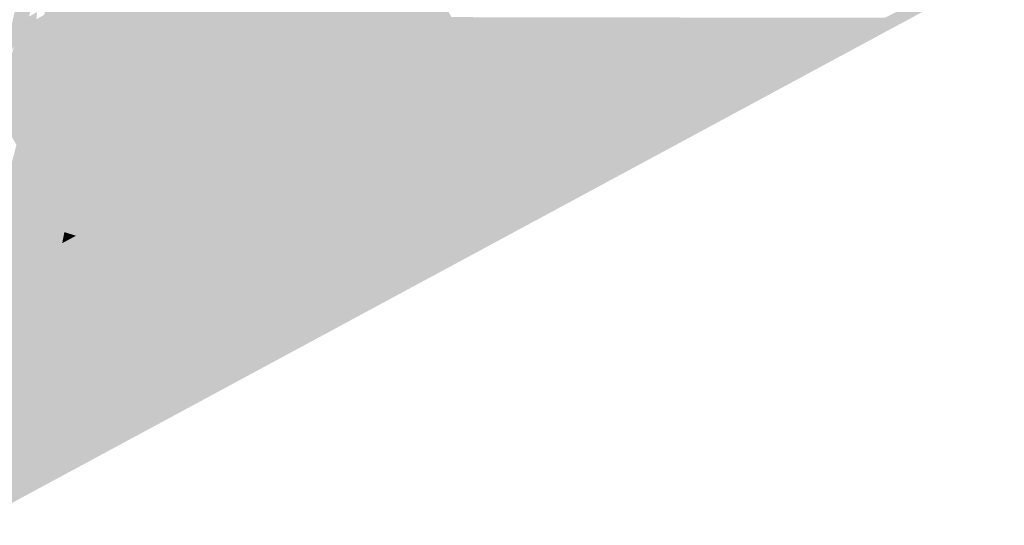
# Model space of a CAD drawing. Header units: metres. Extents: x 164696 to 183842, y 382615 to 387356.
# Tile 377 of 656: x 182634.96 to 182638.64, y 386597.95 to 386599.84. Entities that reach past the tile are written whole.
import ezdxf

# ---------------------------------------------------------------- set-up
doc = ezdxf.new("R2010")
doc.units = ezdxf.units.M
doc.layers.add('C3D-SURFACE_TINSURFACE', color=7, linetype='Continuous')

msp = doc.modelspace()

# ---------------------------------------------------------------- linework, layer by layer
at = {"layer": 'C3D-SURFACE_TINSURFACE', "color": 1, "linetype": 'Continuous', "lineweight": -3, "true_color": 0xe60000}
for points in [[(182639.6669, 386600.5896), (182638.1968, 386599.8442), (182632.8737, 386596.92)], [(182639.6669, 386600.5896), (182632.8737, 386596.92), (182639.0015, 386600.2241)], [(182636.2033, 386600.5701), (182636.063, 386600.4899), (182636.5187, 386599.8125)], [(182636.2033, 386600.5701), (182636.5187, 386599.8125), (182636.5771, 386599.8468)], [(182636.063, 386600.4899), (182635.9231, 386600.4068), (182636.4074, 386599.7408)], [(182636.063, 386600.4899), (182636.4074, 386599.7408), (182636.4385, 386599.7596)], [(182636.063, 386600.4899), (182636.4385, 386599.7596), (182636.4696, 386599.7783)], [(182636.063, 386600.4899), (182636.4696, 386599.7783), (182636.5187, 386599.8125)], [(182635.9005, 386600.3935), (182635.8778, 386600.3802), (182636.314, 386599.6846)], [(182635.9231, 386600.4068), (182635.9005, 386600.3935), (182636.3451, 386599.7033)], [(182635.9005, 386600.3935), (182636.314, 386599.6846), (182636.3451, 386599.7033)], [(182635.9231, 386600.4068), (182636.3451, 386599.7033), (182636.3763, 386599.7221)], [(182635.9231, 386600.4068), (182636.3763, 386599.7221), (182636.4074, 386599.7408)], [(182635.8325, 386600.3536), (182635.8099, 386600.3403), (182636.2518, 386599.6471)], [(182635.8552, 386600.3669), (182635.8325, 386600.3536), (182636.2518, 386599.6471)], [(182635.8778, 386600.3802), (182635.8552, 386600.3669), (182636.2829, 386599.6658)], [(182635.8552, 386600.3669), (182636.2518, 386599.6471), (182636.2829, 386599.6658)], [(182635.8778, 386600.3802), (182636.2829, 386599.6658), (182636.314, 386599.6846)], [(182635.7646, 386600.3137), (182635.742, 386600.3004), (182636.172, 386599.6007)], [(182635.7873, 386600.327), (182635.7646, 386600.3137), (182636.1912, 386599.6116)], [(182635.7646, 386600.3137), (182636.172, 386599.6007), (182636.1912, 386599.6116)], [(182635.8099, 386600.3403), (182635.7873, 386600.327), (182636.2104, 386599.6226)], [(182635.7873, 386600.327), (182636.1912, 386599.6116), (182636.2104, 386599.6226)], [(182635.8099, 386600.3403), (182636.2104, 386599.6226), (182636.2297, 386599.6335)], [(182635.8099, 386600.3403), (182636.2297, 386599.6335), (182636.2518, 386599.6471)], [(182635.7193, 386600.2871), (182635.6709, 386600.2544), (182636.1335, 386599.5788)], [(182635.742, 386600.3004), (182635.7193, 386600.2871), (182636.1335, 386599.5788)], [(182635.742, 386600.3004), (182636.1335, 386599.5788), (182636.1527, 386599.5898)], [(182635.742, 386600.3004), (182636.1527, 386599.5898), (182636.172, 386599.6007)], [(182635.6709, 386600.2544), (182635.6357, 386600.2364), (182636.0373, 386599.5242)], [(182635.6709, 386600.2544), (182636.0373, 386599.5242), (182636.0565, 386599.5351)], [(182635.6709, 386600.2544), (182636.0565, 386599.5351), (182636.0758, 386599.546)], [(182635.6709, 386600.2544), (182636.0758, 386599.546), (182636.095, 386599.557)], [(182635.6709, 386600.2544), (182636.095, 386599.557), (182636.1142, 386599.5679)], [(182635.6709, 386600.2544), (182636.1142, 386599.5679), (182636.1335, 386599.5788)], [(182635.6006, 386600.2184), (182635.5655, 386600.2004), (182635.9988, 386599.5023)], [(182635.6357, 386600.2364), (182635.6006, 386600.2184), (182635.9988, 386599.5023)], [(182635.6357, 386600.2364), (182635.9988, 386599.5023), (182636.0181, 386599.5132)], [(182635.6357, 386600.2364), (182636.0181, 386599.5132), (182636.0373, 386599.5242)], [(182635.4952, 386600.1644), (182635.4601, 386600.1464), (182635.9988, 386599.5023)], [(182635.5303, 386600.1824), (182635.4952, 386600.1644), (182635.9988, 386599.5023)], [(182635.5655, 386600.2004), (182635.5303, 386600.1824), (182635.9988, 386599.5023)], [(182635.425, 386600.1284), (182635.3841, 386600.1081), (182635.7266, 386599.3439)], [(182635.4601, 386600.1464), (182635.425, 386600.1284), (182635.7266, 386599.3439)], [(182635.4601, 386600.1464), (182635.7266, 386599.3439), (182635.9988, 386599.5023)], [(182635.3647, 386600.0974), (182635.7266, 386599.3439), (182635.3841, 386600.1081)], [(182635.3647, 386600.0974), (182635.3928, 386599.9939), (182635.7266, 386599.3439)], [(182635.3587, 386599.9752), (182635.7266, 386599.3439), (182635.3928, 386599.9939)], [(182635.2804, 386599.932), (182635.6461, 386599.2972), (182635.3145, 386599.9507)], [(182635.3145, 386599.9507), (182635.6729, 386599.3127), (182635.3179, 386599.9526)], [(182635.3145, 386599.9507), (182635.6461, 386599.2972), (182635.6729, 386599.3127)], [(182635.3179, 386599.9526), (182635.6998, 386599.3283), (182635.3213, 386599.9546)], [(182635.3179, 386599.9526), (182635.6729, 386599.3127), (182635.6998, 386599.3283)], [(182635.3213, 386599.9546), (182635.6998, 386599.3283), (182635.3554, 386599.9732)], [(182635.3554, 386599.9732), (182635.7266, 386599.3439), (182635.3587, 386599.9752)], [(182635.3554, 386599.9732), (182635.6998, 386599.3283), (182635.7266, 386599.3439)], [(182635.2934, 386599.8992), (182635.6461, 386599.2972), (182635.2804, 386599.932)], [(182635.2609, 386599.8814), (182635.6192, 386599.2816), (182635.2934, 386599.8992)], [(182635.29, 386599.8175), (182635.6192, 386599.2816), (182635.2609, 386599.8814)], [(182635.2934, 386599.8992), (182635.6192, 386599.2816), (182635.6461, 386599.2972)], [(182638.1968, 386599.8442), (182634.6306, 386597.9674), (182632.8737, 386596.92)], [(182634.6306, 386597.9674), (182638.1968, 386599.8442), (182635.354, 386598.6434)], [(182634.9908, 386599.8352), (182634.8801, 386599.4932), (182634.895, 386599.4667)], [(182634.9908, 386599.8352), (182634.9418, 386599.7379), (182634.8801, 386599.4932)], [(182635.026, 386599.8393), (182635.0282, 386599.8655), (182634.895, 386599.4667)], [(182634.9983, 386599.849), (182634.895, 386599.4667), (182635.0282, 386599.8655)], [(182634.9908, 386599.8352), (182634.895, 386599.4667), (182634.9983, 386599.849)], [(182635.026, 386599.8393), (182634.895, 386599.4667), (182634.9199, 386599.4232)], [(182635.049, 386599.7984), (182635.0546, 386599.855), (182634.9199, 386599.4232)], [(182635.026, 386599.8393), (182634.9199, 386599.4232), (182635.0546, 386599.855)], [(182638.1968, 386599.8442), (182636.2297, 386599.6335), (182635.354, 386598.6434)], [(182638.1968, 386599.8442), (182636.2518, 386599.6471), (182636.2297, 386599.6335)], [(182636.2518, 386599.6471), (182638.1968, 386599.8442), (182636.2829, 386599.6658)], [(182636.314, 386599.6846), (182636.2829, 386599.6658), (182638.1968, 386599.8442)], [(182636.3451, 386599.7033), (182636.314, 386599.6846), (182638.1968, 386599.8442)], [(182636.3451, 386599.7033), (182638.1968, 386599.8442), (182636.3763, 386599.7221)], [(182636.3763, 386599.7221), (182638.1968, 386599.8442), (182636.4074, 386599.7408)], [(182636.4074, 386599.7408), (182638.1968, 386599.8442), (182636.4385, 386599.7596)], [(182636.4385, 386599.7596), (182638.1968, 386599.8442), (182636.4696, 386599.7783)], [(182636.5771, 386599.8468), (182636.5187, 386599.8125), (182636.4696, 386599.7783)], [(182638.1968, 386599.8442), (182636.5771, 386599.8468), (182636.4696, 386599.7783)], [(182635.049, 386599.7984), (182634.9199, 386599.4232), (182634.9514, 386599.3695)], [(182635.0747, 386599.8126), (182634.9514, 386599.3695), (182635.3717, 386599.2569)], [(182635.049, 386599.7984), (182634.9514, 386599.3695), (182635.0747, 386599.8126)], [(182635.2606, 386599.8009), (182635.5923, 386599.266), (182635.29, 386599.8175)], [(182635.3577, 386599.6148), (182635.5923, 386599.266), (182635.2606, 386599.8009)], [(182635.29, 386599.8175), (182635.5923, 386599.266), (182635.6192, 386599.2816)], [(182636.2104, 386599.6226), (182635.354, 386598.6434), (182636.2297, 386599.6335)], [(182636.1912, 386599.6116), (182635.354, 386598.6434), (182636.2104, 386599.6226)], [(182635.3577, 386599.6148), (182635.5521, 386599.2427), (182635.5655, 386599.2505)], [(182635.3577, 386599.6148), (182635.5655, 386599.2505), (182635.5923, 386599.266)], [(182636.172, 386599.6007), (182635.354, 386598.6434), (182636.1912, 386599.6116)], [(182636.1527, 386599.5898), (182635.354, 386598.6434), (182636.172, 386599.6007)], [(182636.1335, 386599.5788), (182635.354, 386598.6434), (182636.1527, 386599.5898)], [(182636.1335, 386599.5788), (182636.1142, 386599.5679), (182635.354, 386598.6434)], [(182636.095, 386599.557), (182635.354, 386598.6434), (182636.1142, 386599.5679)], [(182636.0758, 386599.546), (182635.354, 386598.6434), (182636.095, 386599.557)], [(182636.0565, 386599.5351), (182635.354, 386598.6434), (182636.0758, 386599.546)], [(182636.0565, 386599.5351), (182636.0373, 386599.5242), (182635.354, 386598.6434)], [(182636.0181, 386599.5132), (182635.354, 386598.6434), (182636.0373, 386599.5242)], [(182635.9988, 386599.5023), (182635.354, 386598.6434), (182636.0181, 386599.5132)], [(182635.9988, 386599.5023), (182635.7266, 386599.3439), (182635.354, 386598.6434)], [(182634.8438, 386598.9604), (182634.983, 386599.3159), (182634.9514, 386599.3695)], [(182635.2182, 386599.2866), (182634.9514, 386599.3695), (182634.983, 386599.3159)], [(182635.3717, 386599.2569), (182634.9514, 386599.3695), (182635.2182, 386599.2866)], [(182635.6998, 386599.3283), (182635.354, 386598.6434), (182635.7266, 386599.3439)], [(182635.6729, 386599.3127), (182635.354, 386598.6434), (182635.6998, 386599.3283)], [(182634.8438, 386598.9604), (182634.8371, 386598.906), (182634.983, 386599.3159)], [(182634.8946, 386598.9394), (182634.983, 386599.3159), (182634.8371, 386598.906)], [(182634.8993, 386598.9329), (182634.983, 386599.3159), (182634.8946, 386598.9394)], [(182634.8993, 386598.9329), (182635.0111, 386599.2769), (182634.983, 386599.3159)], [(182635.2967, 386599.2458), (182634.983, 386599.3159), (182635.0111, 386599.2769)], [(182635.2182, 386599.2866), (182634.983, 386599.3159), (182635.2967, 386599.2458)], [(182635.6461, 386599.2972), (182635.354, 386598.6434), (182635.6729, 386599.3127)], [(182635.6192, 386599.2816), (182635.354, 386598.6434), (182635.6461, 386599.2972)], [(182635.5923, 386599.266), (182635.354, 386598.6434), (182635.6192, 386599.2816)], [(182634.8942, 386598.8741), (182634.9459, 386598.9042), (182635.0111, 386599.2769)], [(182634.8942, 386598.8741), (182635.0111, 386599.2769), (182634.8993, 386598.9329)], [(182635.0239, 386599.2551), (182635.0111, 386599.2769), (182634.9459, 386598.9042)], [(182635.0367, 386599.2332), (182635.0239, 386599.2551), (182634.9459, 386598.9042)], [(182635.0925, 386599.2416), (182635.2232, 386599.2257), (182635.0111, 386599.2769)], [(182635.0925, 386599.2416), (182635.0111, 386599.2769), (182635.0239, 386599.2551)], [(182635.3072, 386599.2312), (182635.0111, 386599.2769), (182635.2232, 386599.2257)], [(182635.2967, 386599.2458), (182635.0111, 386599.2769), (182635.3072, 386599.2312)], [(182635.2019, 386599.1989), (182635.0239, 386599.2551), (182635.0367, 386599.2332)], [(182635.2019, 386599.1989), (182635.0925, 386599.2416), (182635.0239, 386599.2551)], [(182635.5655, 386599.2505), (182635.354, 386598.6434), (182635.5923, 386599.266)], [(182635.5521, 386599.2427), (182635.354, 386598.6434), (182635.5655, 386599.2505)], [(182635.0496, 386599.2113), (182635.0367, 386599.2332), (182634.9459, 386598.9042)], [(182635.0496, 386599.2113), (182634.9459, 386598.9042), (182634.994, 386598.9329)], [(182635.0496, 386599.2113), (182634.994, 386598.9329), (182635.0198, 386598.9468)], [(182635.0796, 386599.176), (182635.0496, 386599.2113), (182635.0198, 386598.9468)], [(182635.2083, 386599.1879), (182635.0367, 386599.2332), (182635.0796, 386599.176)], [(182635.2019, 386599.1989), (182635.0367, 386599.2332), (182635.2083, 386599.1879)], [(182635.0367, 386599.2332), (182635.0496, 386599.2113), (182635.0796, 386599.176)], [(182635.5521, 386599.2427), (182635.5202, 386599.1757), (182635.354, 386598.6434)], [(182635.0796, 386599.176), (182635.0198, 386598.9468), (182635.0455, 386598.9606)], [(182635.0796, 386599.176), (182635.0455, 386598.9606), (182635.1088, 386599.116)], [(182635.2083, 386599.1879), (182635.0796, 386599.176), (182635.2297, 386599.1594)], [(182635.2687, 386599.0791), (182635.0796, 386599.176), (182635.1088, 386599.116)], [(182635.2965, 386599.095), (182635.2019, 386599.1435), (182635.0796, 386599.176)], [(182635.2965, 386599.095), (182635.0796, 386599.176), (182635.2687, 386599.0791)], [(182635.2297, 386599.1594), (182635.0796, 386599.176), (182635.2019, 386599.1435)], [(182635.5202, 386599.1757), (182635.496, 386599.1617), (182635.354, 386598.6434)], [(182635.496, 386599.1617), (182635.4522, 386599.0637), (182635.354, 386598.6434)], [(182635.1088, 386599.116), (182635.0455, 386598.9606), (182635.0712, 386598.9744)], [(182635.1088, 386599.116), (182635.0712, 386598.9744), (182635.0969, 386598.9882)], [(182635.1088, 386599.116), (182635.0969, 386598.9882), (182635.1304, 386599.0433)], [(182635.1997, 386599.0435), (182635.1088, 386599.116), (182635.1304, 386599.0433)], [(182635.1997, 386599.0435), (182635.2254, 386599.0574), (182635.1088, 386599.116)], [(182635.2687, 386599.0791), (182635.1088, 386599.116), (182635.2254, 386599.0574)], [(182635.2687, 386599.0791), (182635.2254, 386599.0574), (182635.1868, 386598.9727)], [(182635.2687, 386599.0791), (182635.1868, 386598.9727), (182635.354, 386598.6434)], [(182635.2965, 386599.095), (182635.2687, 386599.0791), (182635.354, 386598.6434)], [(182635.2965, 386599.095), (182635.354, 386598.6434), (182635.3272, 386599.0641)], [(182635.3772, 386599.0928), (182635.3272, 386599.0641), (182635.354, 386598.6434)], [(182635.3772, 386599.0928), (182635.354, 386598.6434), (182635.4063, 386598.9848)], [(182635.4522, 386599.0637), (182635.4063, 386598.9848), (182635.354, 386598.6434)], [(182635.0969, 386598.9882), (182635.1226, 386599.0021), (182635.1304, 386599.0433)], [(182635.1226, 386599.0021), (182635.1465, 386599.0161), (182635.1304, 386599.0433)], [(182635.174, 386599.0297), (182635.1997, 386599.0435), (182635.1304, 386599.0433)], [(182635.1483, 386599.0159), (182635.1304, 386599.0433), (182635.1465, 386599.0161)], [(182635.174, 386599.0297), (182635.1304, 386599.0433), (182635.1483, 386599.0159)], [(182635.174, 386599.0297), (182635.1483, 386599.0159), (182635.1868, 386598.9727)], [(182635.174, 386599.0297), (182635.1868, 386598.9727), (182635.1997, 386599.0435)], [(182635.1997, 386599.0435), (182635.1868, 386598.9727), (182635.2254, 386599.0574)], [(182635.0712, 386598.9744), (182635.1868, 386598.9727), (182635.0969, 386598.9882)], [(182635.0969, 386598.9882), (182635.1868, 386598.9727), (182635.1226, 386599.0021)], [(182635.1483, 386599.0159), (182635.1465, 386599.0161), (182635.1226, 386599.0021)], [(182635.1483, 386599.0159), (182635.1226, 386599.0021), (182635.1868, 386598.9727)], [(182635.0198, 386598.9468), (182635.1868, 386598.9727), (182635.0455, 386598.9606)], [(182635.0198, 386598.9468), (182635.354, 386598.6434), (182635.1868, 386598.9727)], [(182635.0455, 386598.9606), (182635.1868, 386598.9727), (182635.0712, 386598.9744)], [(182634.9459, 386598.9042), (182635.354, 386598.6434), (182634.994, 386598.9329)], [(182635.0198, 386598.9468), (182634.994, 386598.9329), (182635.354, 386598.6434)], [(182634.8942, 386598.8741), (182635.354, 386598.6434), (182634.9459, 386598.9042)], [(182634.9246, 386598.8421), (182634.8625, 386598.806), (182635.354, 386598.6434)], [(182634.8942, 386598.8741), (182634.9246, 386598.8421), (182635.354, 386598.6434)], [(182634.7734, 386598.804), (182634.7389, 386598.784), (182635.354, 386598.6434)], [(182634.7734, 386598.804), (182635.354, 386598.6434), (182634.8625, 386598.806)], [(182634.7389, 386598.784), (182634.5707, 386598.0578), (182635.354, 386598.6434)], [(182635.354, 386598.6434), (182634.5707, 386598.0578), (182634.5907, 386598.0277)], [(182635.354, 386598.6434), (182634.5907, 386598.0277), (182634.6106, 386597.9976)], [(182634.6306, 386597.9674), (182635.354, 386598.6434), (182634.6106, 386597.9976)]]:
    msp.add_solid(points, dxfattribs=at)
at = {"layer": 'C3D-SURFACE_TINSURFACE', "color": 11, "linetype": 'Continuous', "lineweight": -3, "true_color": 0xff8585}
for points in [[(182635.1892, 386600.0013), (182635.15, 386599.9791), (182635.2606, 386599.8009)], [(182635.1892, 386600.0013), (182635.2606, 386599.8009), (182635.29, 386599.8175)], [(182635.1892, 386600.0013), (182635.29, 386599.8175), (182635.2609, 386599.8814)], [(182635.1157, 386599.9602), (182635.0815, 386599.9414), (182635.049, 386599.7984)], [(182635.1157, 386599.9602), (182635.049, 386599.7984), (182635.0747, 386599.8126)], [(182635.5118, 386599.2193), (182635.1157, 386599.9602), (182635.0747, 386599.8126)], [(182635.5386, 386599.2349), (182635.15, 386599.9791), (182635.1157, 386599.9602)], [(182635.5118, 386599.2193), (182635.5386, 386599.2349), (182635.1157, 386599.9602)], [(182635.5386, 386599.2349), (182635.3577, 386599.6148), (182635.15, 386599.9791)], [(182635.15, 386599.9791), (182635.3577, 386599.6148), (182635.2606, 386599.8009)], [(182635.0815, 386599.9414), (182635.0546, 386599.855), (182635.049, 386599.7984)], [(182634.9788, 386599.8847), (182634.9445, 386599.8658), (182634.9048, 386599.6927)], [(182634.9788, 386599.8847), (182634.9048, 386599.6927), (182634.9219, 386599.7022)], [(182634.9788, 386599.8847), (182634.9219, 386599.7022), (182634.9418, 386599.7379)], [(182634.9788, 386599.8847), (182634.9418, 386599.7379), (182634.9908, 386599.8352)], [(182634.9788, 386599.8847), (182634.9908, 386599.8352), (182635.013, 386599.9036)], [(182635.013, 386599.9036), (182634.9908, 386599.8352), (182634.9983, 386599.849)], [(182635.5118, 386599.2193), (182635.0747, 386599.8126), (182635.3717, 386599.2569)], [(182635.5386, 386599.2349), (182635.5521, 386599.2427), (182635.3577, 386599.6148)], [(182635.4849, 386599.2037), (182635.2182, 386599.2866), (182635.2967, 386599.2458)], [(182635.4849, 386599.2037), (182635.3717, 386599.2569), (182635.2182, 386599.2866)], [(182635.4849, 386599.2037), (182635.2967, 386599.2458), (182635.3072, 386599.2312)], [(182635.4849, 386599.2037), (182635.5118, 386599.2193), (182635.3717, 386599.2569)], [(182635.4354, 386599.1745), (182635.0925, 386599.2416), (182635.2019, 386599.1989)], [(182635.4354, 386599.1745), (182635.2232, 386599.2257), (182635.0925, 386599.2416)], [(182635.4354, 386599.1745), (182635.3072, 386599.2312), (182635.2232, 386599.2257)], [(182635.4354, 386599.1745), (182635.4849, 386599.2037), (182635.3072, 386599.2312)], [(182635.4849, 386599.2037), (182635.496, 386599.1617), (182635.5118, 386599.2193)], [(182635.5118, 386599.2193), (182635.496, 386599.1617), (182635.5202, 386599.1757)], [(182635.5118, 386599.2193), (182635.5202, 386599.1757), (182635.5386, 386599.2349)], [(182635.5386, 386599.2349), (182635.5202, 386599.1757), (182635.5521, 386599.2427)], [(182635.3798, 386599.1427), (182635.2019, 386599.1989), (182635.2083, 386599.1879)], [(182635.4354, 386599.1745), (182635.2019, 386599.1989), (182635.3798, 386599.1427)], [(182635.3798, 386599.1427), (182635.2083, 386599.1879), (182635.2297, 386599.1594)], [(182635.4354, 386599.1745), (182635.3798, 386599.1427), (182635.3772, 386599.0928)], [(182635.4354, 386599.1745), (182635.3772, 386599.0928), (182635.4063, 386598.9848)], [(182635.4354, 386599.1745), (182635.4063, 386598.9848), (182635.4522, 386599.0637)], [(182635.4354, 386599.1745), (182635.4522, 386599.0637), (182635.4849, 386599.2037)], [(182635.4849, 386599.2037), (182635.4522, 386599.0637), (182635.496, 386599.1617)], [(182635.3243, 386599.1109), (182635.2297, 386599.1594), (182635.2019, 386599.1435)], [(182635.3243, 386599.1109), (182635.2019, 386599.1435), (182635.2965, 386599.095)], [(182635.3243, 386599.1109), (182635.3798, 386599.1427), (182635.2297, 386599.1594)], [(182635.3243, 386599.1109), (182635.3772, 386599.0928), (182635.3798, 386599.1427)], [(182635.3243, 386599.1109), (182635.2965, 386599.095), (182635.3272, 386599.0641)], [(182635.3243, 386599.1109), (182635.3272, 386599.0641), (182635.3772, 386599.0928)]]:
    msp.add_solid(points, dxfattribs=at)

doc.saveas('drawing.dxf')
